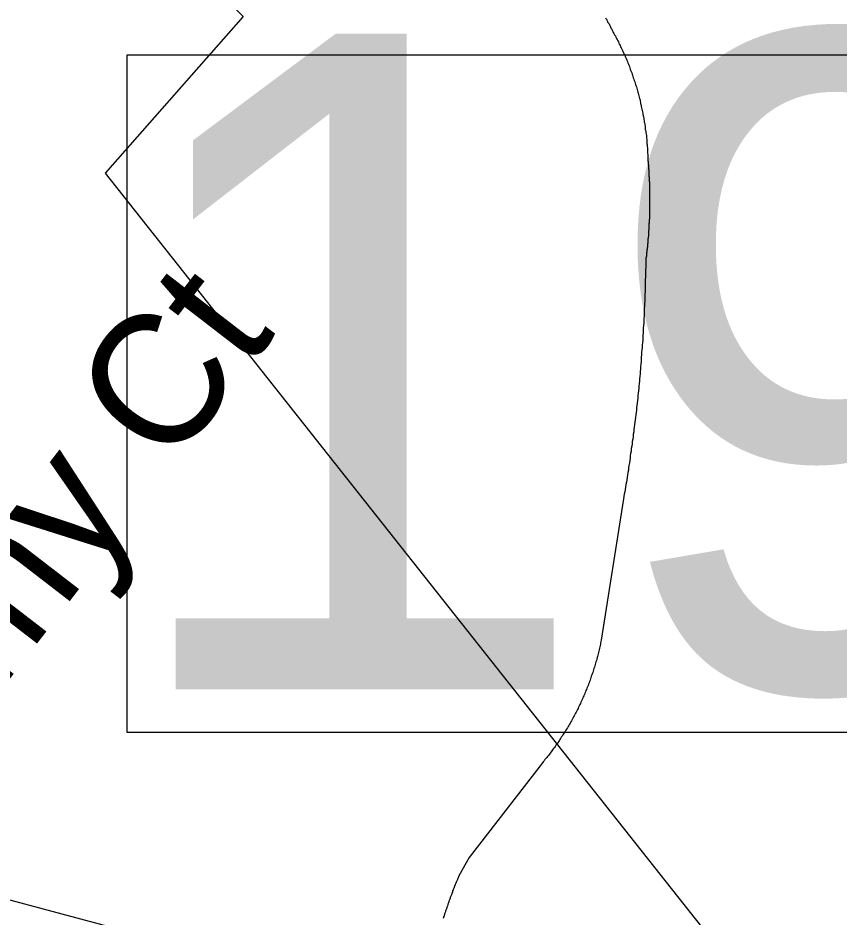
# Model space of a CAD drawing. Extents: x 1268485 to 1426702, y 514839 to 616766.
# Drawn here: x 1383519 to 1384033, y 558707 to 559270 of the extents above; entities that cross this region are included whole.
import ezdxf

# ---------------------------------------------------------------- set-up
doc = ezdxf.new("R2010")
doc.units = 0
for name, color, linetype in [('Old_Level_10', 7, 'Continuous'), ('Old_Level_11', 7, 'Continuous'), ('Old_Level_31', 7, 'Continuous'), ('Old_Level_35', 7, 'Continuous'), ('Old_Level_48', 7, 'Continuous'), ('Old_Level_49', 7, 'Continuous'), ('Old_Level_56', 7, 'Continuous')]:
    doc.layers.add(name, color=color, linetype=linetype)

msp = doc.modelspace()

# ---------------------------------------------------------------- linework, layer by layer
at = {"layer": 'Old_Level_31'}
msp.add_lwpolyline([(1383587.42, 559247.397), (1384527.563, 559247.397), (1384527.563, 558823.44), (1383587.42, 558823.44), (1383587.42, 559247.397)], dxfattribs=at)
at = {"layer": 'Old_Level_35'}
for p, q in [((1383898.049, 558969.571), (1383884.003, 558881.193)), ((1383847.298, 558804.452), (1383801.469, 558745.192)), ((1383801.469, 558745.192), (1383795.01, 558733.812))]:
    msp.add_line(p, q, dxfattribs=at)
for points in [[(1383886.668, 559270.485), (1383886.976, 559270.075), (1383887.284, 559269.562), (1383887.489, 559269.049), (1383887.796, 559268.639), (1383888.001, 559268.127), (1383888.206, 559267.614), (1383888.514, 559267.204), (1383888.924, 559266.691), (1383889.129, 559266.179), (1383889.334, 559265.768), (1383889.642, 559265.256), (1383889.847, 559264.743), (1383890.154, 559264.231), (1383890.359, 559263.82), (1383890.667, 559263.308), (1383890.872, 559262.795), (1383891.077, 559262.333), (1383891.385, 559261.821), (1383891.59, 559261.36)], [(1383891.59, 559261.36), (1383892, 559260.642), (1383892.41, 559259.873), (1383892.923, 559259.104), (1383893.23, 559258.387), (1383893.64, 559257.617), (1383894.05, 559256.9), (1383894.358, 559256.131), (1383894.768, 559255.362), (1383895.076, 559254.644), (1383895.486, 559253.875), (1383895.896, 559253.106), (1383896.203, 559252.388), (1383896.613, 559251.62), (1383897.024, 559250.85), (1383897.331, 559250.082), (1383897.639, 559249.313), (1383898.049, 559248.544), (1383898.356, 559247.826), (1383898.766, 559247.006), (1383898.972, 559246.237), (1383899.382, 559245.519), (1383899.792, 559244.699), (1383899.997, 559243.93), (1383900.407, 559243.11), (1383900.612, 559242.393), (1383901.022, 559241.572), (1383901.227, 559240.803), (1383901.637, 559239.983), (1383901.842, 559239.265), (1383902.252, 559238.445), (1383902.457, 559237.625), (1383902.765, 559236.856), (1383903.175, 559236.087), (1383903.38, 559235.267), (1383903.585, 559234.498), (1383903.893, 559233.678), (1383904.098, 559232.858), (1383904.508, 559232.088), (1383904.713, 559231.32), (1383905.021, 559230.499), (1383905.226, 559229.679), (1383905.533, 559228.859), (1383905.738, 559228.039), (1383906.046, 559227.27), (1383906.251, 559226.449), (1383906.456, 559225.629), (1383906.661, 559224.809), (1383906.866, 559224.04), (1383907.174, 559223.271), (1383907.379, 559222.451), (1383907.584, 559221.58), (1383907.789, 559220.76), (1383907.994, 559219.939), (1383908.301, 559219.119), (1383908.404, 559218.299), (1383908.609, 559217.479), (1383908.712, 559216.709), (1383909.019, 559215.889), (1383909.122, 559215.069), (1383909.327, 559214.249), (1383909.532, 559213.378), (1383909.737, 559212.557), (1383909.839, 559211.737), (1383910.044, 559210.917), (1383910.147, 559210.148), (1383910.352, 559209.225), (1383910.454, 559208.456), (1383910.66, 559207.636), (1383910.762, 559206.816), (1383910.865, 559205.944), (1383910.967, 559205.124), (1383911.275, 559204.304), (1383911.377, 559203.433), (1383911.48, 559202.612), (1383911.48, 559201.792), (1383911.582, 559200.92), (1383911.787, 559200.1), (1383911.89, 559199.332), (1383911.992, 559198.46), (1383912.095, 559197.639), (1383912.3, 559196.768), (1383912.3, 559195.948), (1383912.402, 559195.128), (1383912.505, 559194.256), (1383912.505, 559193.436), (1383912.608, 559192.565), (1383912.608, 559191.745), (1383912.71, 559190.924), (1383912.71, 559190.053), (1383912.915, 559189.232), (1383912.915, 559188.361), (1383913.018, 559187.541), (1383913.018, 559186.669), (1383913.018, 559185.901), (1383913.12, 559184.978), (1383913.12, 559184.209), (1383913.12, 559183.338), (1383913.223, 559182.517), (1383913.223, 559181.645)], [(1383913.223, 559181.645), (1383913.223, 559180.979), (1383913.325, 559180.364), (1383913.325, 559179.749), (1383913.325, 559179.134), (1383913.53, 559178.519), (1383913.53, 559177.852), (1383913.53, 559177.186), (1383913.633, 559176.571), (1383913.633, 559175.956), (1383913.735, 559175.289), (1383913.735, 559174.674), (1383913.735, 559174.058), (1383913.735, 559173.443), (1383913.838, 559172.726), (1383913.838, 559172.11), (1383913.838, 559171.495), (1383914.043, 559170.88), (1383914.043, 559170.265), (1383914.043, 559169.65), (1383914.043, 559168.932), (1383914.043, 559168.317), (1383914.145, 559167.702), (1383914.145, 559167.087), (1383914.145, 559166.421), (1383914.145, 559165.806), (1383914.145, 559165.139), (1383914.248, 559164.524), (1383914.248, 559163.858), (1383914.248, 559163.242), (1383914.248, 559162.627), (1383914.248, 559162.012), (1383914.248, 559161.294), (1383914.248, 559160.679), (1383914.248, 559160.064), (1383914.248, 559159.449), (1383914.248, 559158.834), (1383914.248, 559158.167), (1383914.248, 559157.501), (1383914.248, 559156.886), (1383914.248, 559156.271), (1383914.248, 559155.604), (1383914.248, 559154.989), (1383914.248, 559154.323), (1383914.248, 559153.707), (1383914.248, 559153.041), (1383914.248, 559152.425), (1383914.248, 559151.81), (1383914.248, 559151.195), (1383914.248, 559150.478), (1383914.248, 559149.862), (1383914.248, 559149.247), (1383914.248, 559148.632), (1383914.145, 559148.017), (1383914.145, 559147.351), (1383914.145, 559146.684), (1383914.145, 559146.069), (1383914.145, 559145.454), (1383914.145, 559144.839), (1383914.043, 559144.173), (1383914.043, 559143.557), (1383914.043, 559142.891), (1383914.043, 559142.275), (1383913.838, 559141.609), (1383913.838, 559140.994), (1383913.838, 559140.379), (1383913.838, 559139.764), (1383913.735, 559139.046), (1383913.735, 559138.431), (1383913.735, 559137.816), (1383913.633, 559137.201), (1383913.633, 559136.586), (1383913.633, 559135.919), (1383913.53, 559135.304), (1383913.53, 559134.638), (1383913.53, 559134.022), (1383913.325, 559133.356), (1383913.325, 559132.74), (1383913.223, 559132.125), (1383913.223, 559131.51), (1383913.223, 559130.895), (1383913.12, 559130.177), (1383913.12, 559129.562), (1383913.018, 559128.947), (1383913.018, 559128.332), (1383912.915, 559127.666), (1383912.915, 559127.051), (1383912.71, 559126.436), (1383912.71, 559125.82), (1383912.608, 559125.103), (1383912.608, 559124.488), (1383912.505, 559123.872), (1383912.402, 559123.257), (1383912.402, 559122.642), (1383912.3, 559121.975), (1383912.3, 559121.36), (1383912.095, 559120.745), (1383911.992, 559120.13), (1383911.992, 559119.464), (1383911.89, 559118.797)], [(1383911.89, 559118.797), (1383911.89, 559117.311), (1383911.89, 559115.824), (1383911.89, 559114.337), (1383911.787, 559112.748), (1383911.787, 559111.262), (1383911.787, 559109.775), (1383911.787, 559108.237), (1383911.582, 559106.699), (1383911.582, 559105.213), (1383911.582, 559103.675), (1383911.48, 559102.188), (1383911.48, 559100.65), (1383911.48, 559099.112), (1383911.377, 559097.626), (1383911.377, 559096.139), (1383911.275, 559094.55), (1383911.275, 559093.063), (1383911.172, 559091.577), (1383911.172, 559090.039), (1383910.967, 559088.501), (1383910.967, 559087.014), (1383910.865, 559085.476), (1383910.865, 559083.99), (1383910.762, 559082.452), (1383910.66, 559080.914), (1383910.66, 559079.427), (1383910.454, 559077.941), (1383910.352, 559076.454), (1383910.352, 559074.865), (1383910.249, 559073.378), (1383910.147, 559071.892), (1383910.044, 559070.354), (1383910.044, 559068.816), (1383909.839, 559067.329), (1383909.737, 559065.791), (1383909.634, 559064.305), (1383909.532, 559062.818), (1383909.327, 559061.229), (1383909.224, 559059.742), (1383909.122, 559058.256), (1383909.019, 559056.769), (1383909.019, 559055.231), (1383908.917, 559053.745), (1383908.712, 559052.207), (1383908.609, 559050.669), (1383908.404, 559049.182), (1383908.301, 559047.696), (1383908.096, 559046.209), (1383907.994, 559044.62), (1383907.891, 559043.133), (1383907.789, 559041.647), (1383907.584, 559040.109), (1383907.481, 559038.622), (1383907.276, 559037.135), (1383907.174, 559035.648), (1383906.969, 559034.06), (1383906.866, 559032.573), (1383906.661, 559031.086), (1383906.456, 559029.548), (1383906.353, 559028.061), (1383906.148, 559026.575), (1383906.046, 559025.088), (1383905.841, 559023.55), (1383905.636, 559022.064), (1383905.533, 559020.526), (1383905.226, 559018.988), (1383905.123, 559017.501), (1383904.918, 559016.015), (1383904.713, 559014.477), (1383904.508, 559012.99), (1383904.405, 559011.504), (1383904.098, 559010.017), (1383903.995, 559008.479), (1383903.79, 559006.993), (1383903.483, 559005.506), (1383903.38, 559004.019), (1383903.175, 559002.482), (1383902.868, 559000.995), (1383902.765, 558999.508), (1383902.457, 558998.021), (1383902.252, 558996.483), (1383902.15, 558994.997), (1383901.842, 558993.51), (1383901.637, 558992.024), (1383901.33, 558990.486), (1383901.125, 558988.999), (1383901.022, 558987.513), (1383900.714, 558986.026), (1383900.509, 558984.488), (1383900.202, 558983.002), (1383899.997, 558981.515), (1383899.792, 558979.977), (1383899.484, 558978.49), (1383899.279, 558977.003), (1383898.972, 558975.517), (1383898.766, 558973.979), (1383898.459, 558972.492), (1383898.254, 558971.006), (1383898.049, 558969.571)], [(1383884.003, 558881.193), (1383883.9, 558880.373), (1383883.593, 558879.501), (1383883.49, 558878.681), (1383883.388, 558877.81), (1383883.08, 558876.938), (1383882.875, 558876.118), (1383882.772, 558875.247), (1383882.465, 558874.427), (1383882.362, 558873.555), (1383882.157, 558872.734), (1383881.85, 558871.863), (1383881.645, 558871.043), (1383881.542, 558870.274), (1383881.235, 558869.351), (1383881.029, 558868.583), (1383880.722, 558867.711), (1383880.517, 558866.89), (1383880.209, 558866.07), (1383880.004, 558865.199), (1383879.799, 558864.379), (1383879.492, 558863.559), (1383879.287, 558862.687), (1383878.979, 558861.867), (1383878.774, 558861.046), (1383878.466, 558860.226), (1383878.159, 558859.458), (1383877.851, 558858.638), (1383877.646, 558857.766), (1383877.236, 558856.945), (1383877.031, 558856.125), (1383876.723, 558855.305), (1383876.416, 558854.485), (1383876.108, 558853.665), (1383875.801, 558852.896), (1383875.493, 558852.076), (1383875.083, 558851.256), (1383874.878, 558850.435), (1383874.468, 558849.666), (1383874.16, 558848.898), (1383873.853, 558848.077), (1383873.545, 558847.257), (1383873.135, 558846.437), (1383872.725, 558845.668), (1383872.52, 558844.899), (1383872.11, 558844.079), (1383871.7, 558843.259), (1383871.392, 558842.489), (1383870.982, 558841.669), (1383870.674, 558840.951), (1383870.264, 558840.131), (1383869.854, 558839.363), (1383869.547, 558838.542), (1383869.136, 558837.825), (1383868.726, 558837.005), (1383868.419, 558836.235), (1383867.906, 558835.518), (1383867.496, 558834.697), (1383867.086, 558833.929), (1383866.778, 558833.211), (1383866.266, 558832.442), (1383865.856, 558831.622), (1383865.548, 558830.853), (1383865.035, 558830.135), (1383864.625, 558829.366), (1383864.113, 558828.648), (1383863.703, 558827.88), (1383863.292, 558827.11), (1383862.882, 558826.393), (1383862.37, 558825.624), (1383861.857, 558824.855), (1383861.55, 558824.137), (1383861.037, 558823.419), (1383860.524, 558822.702), (1383860.114, 558821.933), (1383859.602, 558821.266), (1383859.089, 558820.498), (1383858.576, 558819.728), (1383858.166, 558819.062), (1383857.756, 558818.293), (1383857.243, 558817.627), (1383856.731, 558816.858), (1383856.218, 558816.192), (1383855.706, 558815.525), (1383855.295, 558814.756), (1383854.783, 558814.039), (1383854.27, 558813.372), (1383853.655, 558812.603), (1383853.142, 558811.937), (1383852.63, 558811.271), (1383852.117, 558810.553), (1383851.605, 558809.886), (1383850.989, 558809.168), (1383850.477, 558808.502), (1383849.964, 558807.835), (1383849.349, 558807.118), (1383848.836, 558806.503), (1383848.426, 558805.837), (1383847.709, 558805.119), (1383847.298, 558804.452)], [(1383795.01, 558733.812), (1383794.908, 558733.351), (1383794.6, 558732.941), (1383794.498, 558732.479), (1383794.292, 558732.069), (1383794.087, 558731.556), (1383793.882, 558731.146), (1383793.78, 558730.685), (1383793.472, 558730.275), (1383793.37, 558729.762), (1383793.165, 558729.301), (1383792.96, 558728.89), (1383792.755, 558728.429), (1383792.652, 558727.917), (1383792.344, 558727.507), (1383792.242, 558727.045), (1383792.037, 558726.635), (1383791.832, 558726.122), (1383791.729, 558725.712), (1383791.524, 558725.251), (1383791.422, 558724.739), (1383791.114, 558724.328), (1383791.012, 558723.867), (1383790.909, 558723.354), (1383790.602, 558722.944), (1383790.499, 558722.483), (1383790.294, 558722.021), (1383790.089, 558721.56), (1383789.986, 558721.15), (1383789.781, 558720.637), (1383789.576, 558720.176), (1383789.474, 558719.766), (1383789.269, 558719.253), (1383789.166, 558718.792), (1383788.961, 558718.382), (1383788.756, 558717.869), (1383788.654, 558717.459), (1383788.551, 558716.947), (1383788.243, 558716.485), (1383788.141, 558716.075), (1383788.038, 558715.562), (1383787.833, 558715.101), (1383787.628, 558714.639), (1383787.526, 558714.178), (1383787.423, 558713.768), (1383787.218, 558713.256), (1383787.013, 558712.794), (1383786.911, 558712.333), (1383786.706, 558711.871), (1383786.603, 558711.358), (1383786.398, 558710.948), (1383786.295, 558710.436), (1383786.09, 558710.026), (1383785.988, 558709.565), (1383785.885, 558709.052), (1383785.783, 558708.642), (1383785.475, 558708.129), (1383785.373, 558707.668), (1383785.27, 558707.207)]]:
    msp.add_lwpolyline(points, dxfattribs=at)
at = {"layer": 'Old_Level_48'}
msp.add_lwpolyline([(1386532.055, 561288.781), (1385856.481, 560115.548), (1385330.296, 559224.821), (1385207.465, 559577.123), (1384988.359, 560198.637), (1384005.705, 559580.446), (1383608.255, 559323.216), (1383660.113, 559271.325), (1383573.683, 559173.309), (1384395.778, 558134.678), (1384935.242, 557499.869), (1384850.586, 556981.387), (1385003.296, 557124.301), (1385448.147, 557117.654), (1386050.323, 556917.998), (1386496.621, 556747.791)], dxfattribs=at)
at = {"layer": 'Old_Level_49'}
msp.add_lwpolyline([(1386532.055, 561288.781), (1385856.481, 560115.548), (1385330.296, 559224.821), (1385207.465, 559577.123), (1384988.359, 560198.637), (1384005.705, 559580.446), (1383608.255, 559323.216), (1383660.113, 559271.325), (1383573.683, 559173.309), (1384395.778, 558134.678), (1384935.242, 557499.869), (1384850.586, 556981.387), (1385003.296, 557124.301), (1385448.147, 557117.654), (1386050.323, 556917.998), (1386496.621, 556747.791)], dxfattribs=at)
at = {"layer": 'Old_Level_56'}
msp.add_lwpolyline([(1384292.317, 558369.929), (1384258.758, 558392.615), (1384211.76, 558443.585), (1384156.924, 558502.717), (1384097.523, 558533.928), (1383966.442, 558582.789), (1383628.59, 558687.838), (1383409.663, 558746.472), (1383122.685, 558804.275), (1382845.43, 558848.076), (1382711.745, 558866.975), (1382577.894, 558877.674), (1382307.955, 558887.31), (1381956.21, 558908.6), (1381788.281, 558916.183), (1381678.19, 558914.397), (1381556.019, 558908.853), (1381453.812, 558901.106), (1381355.442, 558885.078), (1381190.142, 558824.575), (1381080.965, 558768.745), (1380981.345, 558700.717), (1380932.616, 558665.681)], dxfattribs=at)

# ---------------------------------------------------------------- texts
at = {"layer": 'Old_Level_10'}
msp.add_text('Timmy Ct', height=82.0208, rotation=52.37584, dxfattribs=at).set_placement((1383394.494, 558701.793))
at = {"layer": 'Old_Level_11'}
msp.add_text('Spring Wood Rd.', height=65.61666, rotation=61.39422, dxfattribs=at).set_placement((1383279.149, 558955.285))
at = {"layer": 'Old_Level_31'}
msp.add_text('190', height=410.1042, dxfattribs=at).set_placement((1383576.037, 558850.436))

doc.saveas('drawing.dxf')
